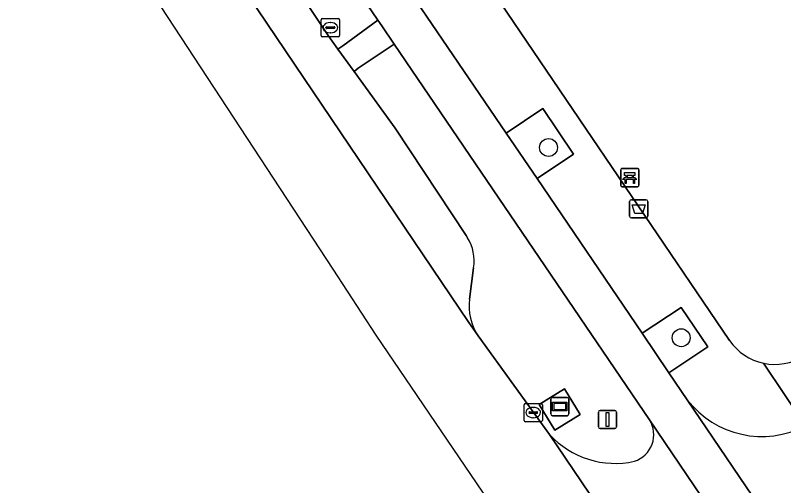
# Model space of a CAD drawing. Extents: x 160030 to 160839, y 385325 to 386450.
# Drawn here: x 160041.32 to 160083.32, y 386058.77 to 386084.47 of the extents above; entities that cross this region are included whole.
import ezdxf

# ---------------------------------------------------------------- set-up
doc = ezdxf.new("R2010")
doc.units = 0
for name, color, linetype in [('IMGEO_Afvalbak', 7, 'Continuous'), ('IMGEO_Bank', 7, 'Continuous'), ('IMGEO_Berm_groen', 7, 'Continuous'), ('IMGEO_Boom', 7, 'Continuous'), ('IMGEO_Erf', 7, 'Continuous'), ('IMGEO_Fietspad_gesloten', 7, 'Continuous'), ('IMGEO_Groenvoorziening', 7, 'Continuous'), ('IMGEO_Kolk', 7, 'Continuous'), ('IMGEO_Lichtmast', 7, 'Continuous'), ('IMGEO_Parkeervlak_open', 7, 'Continuous'), ('IMGEO_Reclamebord', 7, 'Continuous'), ('IMGEO_Rijbaan_lokaal_gesloten', 7, 'Continuous'), ('IMGEO_Rijbaan_lokaal_open', 7, 'Continuous'), ('IMGEO_Terreindeel_open', 7, 'Continuous'), ('IMGEO_Voetpad_open', 7, 'Continuous')]:
    doc.layers.add(name, color=color, linetype=linetype)

msp = doc.modelspace()

# ---------------------------------------------------------------- linework, layer by layer
at = {"layer": 'IMGEO_Afvalbak'}
for p, q in [((160074.901, 386073.493), (160074.901, 386074.293)), ((160074.901, 386074.293), (160074.901, 386073.493)), ((160075.001, 386074.393), (160075.791, 386074.393)), ((160075.791, 386074.393), (160075.001, 386074.393)), ((160075.891, 386074.293), (160075.891, 386073.493)), ((160075.891, 386073.493), (160075.891, 386074.293)), ((160075.791, 386073.393), (160075.001, 386073.393)), ((160075.001, 386073.393), (160075.791, 386073.393))]:
    msp.add_line(p, q, dxfattribs=at)
msp.add_lwpolyline([(160075.044, 386074.107), (160075.748, 386074.107), (160075.599, 386073.637), (160075.193, 386073.637), (160075.044, 386074.107)], dxfattribs=at)
for centre, start, end in [((160075.001, 386074.293), 90, 180), ((160075.001, 386074.293), 90, 180), ((160075.791, 386074.293), 0, 90), ((160075.791, 386074.293), 360, 90), ((160075.001, 386073.493), 180, 270), ((160075.001, 386073.493), 180, 270), ((160075.791, 386073.493), 270, 0), ((160075.791, 386073.493), 270, 0)]:
    msp.add_arc(centre, 0.1, start, end, dxfattribs=at)
at = {"layer": 'IMGEO_Bank'}
for p, q in [((160074.412, 386075.177), (160074.412, 386076.018)), ((160074.412, 386076.018), (160074.412, 386075.177)), ((160074.487, 386076.102), (160075.328, 386076.102)), ((160075.328, 386076.102), (160074.487, 386076.102)), ((160075.412, 386076.027), (160075.412, 386075.186)), ((160075.412, 386075.186), (160075.412, 386076.027)), ((160075.109, 386075.5), (160074.716, 386075.5)), ((160074.721, 386075.608), (160074.721, 386075.714)), ((160074.765, 386075.714), (160074.765, 386075.608)), ((160075.053, 386075.72), (160074.771, 386075.72)), ((160074.771, 386075.602), (160075.053, 386075.602)), ((160075.059, 386075.608), (160075.059, 386075.714)), ((160075.103, 386075.714), (160075.103, 386075.608)), ((160075.337, 386075.102), (160074.496, 386075.102)), ((160074.496, 386075.102), (160075.337, 386075.102))]:
    msp.add_line(p, q, dxfattribs=at)
for points in [[(160074.715, 386075.72), (160074.629, 386075.72), (160074.629, 386075.881), (160075.192, 386075.881), (160075.192, 386075.72), (160075.109, 386075.72)], [(160074.659, 386075.5), (160074.517, 386075.5), (160074.629, 386075.602), (160074.715, 386075.602)], [(160074.709, 386075.493), (160074.709, 386075.286), (160074.666, 386075.286), (160074.666, 386075.493)], [(160075.109, 386075.602), (160075.192, 386075.602), (160075.304, 386075.5), (160075.165, 386075.5)], [(160075.159, 386075.493), (160075.159, 386075.286), (160075.115, 386075.286), (160075.115, 386075.493)]]:
    msp.add_lwpolyline(points, dxfattribs=at)
for centre, radius, start, end in [((160074.49, 386076.024), 0.0779, 92.4484, 184.2845), ((160074.49, 386076.024), 0.0779, 92.4484, 184.2845), ((160075.334, 386076.024), 0.0779, 2.4484, 94.2845), ((160075.334, 386076.024), 0.0779, 2.4484, 94.2845), ((160074.659, 386075.493), 0.00671, 2.8957, 87.1043), ((160074.716, 386075.493), 0.00671, 92.8957, 177.1043), ((160074.714, 386075.713), 0.00671, 2.8957, 87.1043), ((160074.714, 386075.609), 0.00671, 272.8957, 357.1043), ((160074.771, 386075.713), 0.00671, 92.8957, 177.1043), ((160074.771, 386075.609), 0.00671, 182.8957, 267.1043), ((160075.053, 386075.713), 0.00671, 2.8957, 87.1043), ((160075.053, 386075.609), 0.00671, 272.8957, 357.1043), ((160075.11, 386075.713), 0.00671, 92.8957, 177.1043), ((160075.11, 386075.609), 0.00671, 182.8957, 267.1043), ((160075.108, 386075.493), 0.00671, 2.8957, 87.1043), ((160075.165, 386075.493), 0.00671, 92.8957, 177.1043), ((160074.49, 386075.18), 0.0779, 182.4484, 274.2845), ((160074.49, 386075.18), 0.0779, 182.4484, 274.2845), ((160075.334, 386075.18), 0.0779, 272.4484, 4.2845), ((160075.334, 386075.18), 0.0779, 272.4484, 4.2845)]:
    msp.add_arc(centre, radius, start, end, dxfattribs=at)
at = {"layer": 'IMGEO_Berm_groen'}
for points in [[(160050.574, 386094.987), (160053.238, 386091.168), (160058.417, 386083.371), (160058.957, 386082.621), (160059.215, 386082.807), (160061.141, 386084.196), (160049.131, 386101.863)], [(160062.027, 386082.894), (160060.069, 386081.572), (160059.835, 386081.404), (160062.075, 386078.297), (160065.964, 386072.429), (160066.044, 386072.308)], [(160075.985, 386062.362), (160062.027, 386082.894)], [(160066.373, 386070.669), (160066.142, 386068.962)], [(160066.623, 386066.952), (160070.529, 386061.557)]]:
    msp.add_lwpolyline(points, dxfattribs=at)
msp.add_lwpolyline([(160071.333, 386064.05), (160072.19, 386062.644), (160070.805, 386061.8), (160069.948, 386063.206)], close=True, dxfattribs=at)
for centre, radius, start, end in [((160064.011, 386071.047), 2.392, 350.8981, 31.8024), ((160069.072, 386068.601), 2.953, 172.9715, 213.9444), ((160074.697, 386061.548), 1.524, 287.9328, 32.2921), ((160074.103, 386064.819), 4.839, 222.3838, 282.6845)]:
    msp.add_arc(centre, radius, start, end, dxfattribs=at)
at = {"layer": 'IMGEO_Boom'}
for centre in [(160070.468, 386077.242), (160077.721, 386066.847)]:
    msp.add_circle(centre, 0.489, dxfattribs=at)
at = {"layer": 'IMGEO_Erf'}
msp.add_lwpolyline([(160061.775, 386094.12), (160080.37, 386066.697)], dxfattribs=at)
for centre, radius, start, end in [((160082.84, 386068.376), 2.987, 214.2119, 258.0804), ((160082.835, 386068.375), 2.984, 258.1609, 302.0722)]:
    msp.add_arc(centre, radius, start, end, dxfattribs=at)
at = {"layer": 'IMGEO_Fietspad_gesloten'}
for points in [[(160105.869, 386022.573), (160104.519, 386024.566), (160099.287, 386032.274), (160097.57, 386034.788), (160092.471, 386042.253), (160090.773, 386044.738), (160085.878, 386051.905), (160078.052, 386063.462), (160077.051, 386064.935), (160075.583, 386067.097), (160069.843, 386075.548), (160068.155, 386078.032), (160049.286, 386105.742)], [(160047.044, 386104.884), (160049.131, 386101.863), (160061.141, 386084.196), (160061.352, 386083.886), (160062.027, 386082.894), (160075.985, 386062.362), (160082.886, 386052.153), (160098.913, 386028.61), (160098.973, 386028.522), (160099.648, 386027.53), (160113.486, 386007.198), (160118.645, 385999.609), (160136.295, 385973.586), (160136.648, 385973.065), (160137.081, 385972.428), (160137.322, 385972.072), (160141.694, 385965.572)]]:
    msp.add_lwpolyline(points, dxfattribs=at)
at = {"layer": 'IMGEO_Groenvoorziening'}
for points in [[(160070.151, 386079.37), (160068.155, 386078.032), (160069.843, 386075.548), (160071.831, 386076.888)], [(160077.723, 386068.502), (160075.583, 386067.097), (160077.051, 386064.935), (160079.175, 386066.35)]]:
    msp.add_lwpolyline(points, close=True, dxfattribs=at)
at = {"layer": 'IMGEO_Kolk'}
for p, q in [((160058.116, 386084.296), (160058.968, 386084.296)), ((160058.041, 386083.37), (160058.041, 386084.222)), ((160058.343, 386083.839), (160058.741, 386083.839)), ((160058.529, 386084.076), (160058.554, 386084.076)), ((160059.042, 386084.222), (160059.042, 386083.37)), ((160058.3, 386083.79), (160058.3, 386083.802)), ((160058.738, 386083.753), (160058.34, 386083.753)), ((160058.552, 386083.516), (160058.527, 386083.516)), ((160058.784, 386083.802), (160058.784, 386083.79)), ((160058.968, 386083.296), (160058.116, 386083.296)), ((160069.206, 386063.259), (160070.058, 386063.259)), ((160069.131, 386062.333), (160069.131, 386063.185)), ((160069.619, 386063.039), (160069.644, 386063.039)), ((160070.132, 386063.185), (160070.132, 386062.333)), ((160069.39, 386062.753), (160069.39, 386062.765)), ((160069.828, 386062.716), (160069.43, 386062.716)), ((160069.433, 386062.802), (160069.831, 386062.802)), ((160069.642, 386062.479), (160069.617, 386062.479)), ((160069.874, 386062.765), (160069.874, 386062.753)), ((160070.058, 386062.259), (160069.206, 386062.259))]:
    msp.add_line(p, q, dxfattribs=at)
for points in [[(160058.116, 386084.296), (160058.968, 386084.296)], [(160058.041, 386083.37), (160058.041, 386084.222)], [(160059.042, 386084.222), (160059.042, 386083.37)], [(160058.968, 386083.296), (160058.116, 386083.296)], [(160069.206, 386063.259), (160070.058, 386063.259)], [(160069.131, 386062.333), (160069.131, 386063.185)], [(160070.132, 386063.185), (160070.132, 386062.333)], [(160070.058, 386062.259), (160069.206, 386062.259)]]:
    msp.add_lwpolyline(points, dxfattribs=at)
for centre, radius, start, end in [((160058.118, 386084.22), 0.0765, 91.552, 178.448), ((160058.118, 386084.22), 0.0765, 91.552, 178.448), ((160058.966, 386084.22), 0.0765, 1.552, 88.448), ((160058.966, 386084.22), 0.0765, 1.552, 88.448), ((160058.34, 386083.799), 0.0403, 85.8775, 175.7526), ((160058.745, 386083.801), 0.0386, 1.7309, 96.639), ((160058.337, 386083.789), 0.0366, 178.938, 274.7102), ((160058.741, 386083.796), 0.043, 264.8664, 352.4533), ((160058.118, 386083.372), 0.0765, 181.552, 268.448), ((160058.118, 386083.372), 0.0765, 181.552, 268.448), ((160058.966, 386083.372), 0.0765, 271.552, 358.448), ((160058.966, 386083.372), 0.0765, 271.552, 358.448), ((160069.208, 386063.183), 0.0765, 91.552, 178.448), ((160069.208, 386063.183), 0.0765, 91.552, 178.448), ((160070.056, 386063.183), 0.0765, 1.552, 88.448), ((160070.056, 386063.183), 0.0765, 1.552, 88.448), ((160069.43, 386062.762), 0.0403, 85.8775, 175.7526), ((160069.427, 386062.752), 0.0366, 178.938, 274.7102), ((160069.831, 386062.759), 0.043, 264.8664, 352.4533), ((160069.835, 386062.764), 0.0386, 1.7309, 96.639), ((160069.208, 386062.335), 0.0765, 181.552, 268.448), ((160069.208, 386062.335), 0.0765, 181.552, 268.448), ((160070.056, 386062.335), 0.0765, 271.552, 358.448), ((160070.056, 386062.335), 0.0765, 271.552, 358.448)]:
    msp.add_arc(centre, radius, start, end, dxfattribs=at)
for centre, major_axis, ratio, start_param, end_param in [((160058.528, 386083.796), (-0.387, 0.002), 0.722429, 4.712389, 7.853982), ((160058.553, 386083.796), (-0.39, 0.002), 0.717154, 1.570796, 4.712389), ((160069.618, 386062.759), (-0.387, 0.002), 0.722429, 4.712389, 7.853982), ((160069.643, 386062.759), (-0.39, 0.002), 0.717154, 1.570796, 4.712389)]:
    msp.add_ellipse(centre, major_axis=major_axis, ratio=ratio, start_param=start_param, end_param=end_param, dxfattribs=at)
at = {"layer": 'IMGEO_Lichtmast'}
for p, q in [((160073.295, 386062.88), (160074.085, 386062.88)), ((160074.085, 386062.88), (160073.295, 386062.88)), ((160073.195, 386061.98), (160073.195, 386062.78)), ((160073.195, 386062.78), (160073.195, 386061.98)), ((160074.185, 386062.78), (160074.185, 386061.98)), ((160074.185, 386061.98), (160074.185, 386062.78)), ((160074.085, 386061.88), (160073.295, 386061.88)), ((160073.295, 386061.88), (160074.085, 386061.88))]:
    msp.add_line(p, q, dxfattribs=at)
msp.add_lwpolyline([(160073.615, 386062.755), (160073.765, 386062.755), (160073.765, 386062.005), (160073.615, 386062.005), (160073.615, 386062.755)], dxfattribs=at)
for centre, start, end in [((160073.295, 386062.78), 90, 180), ((160073.295, 386062.78), 90, 180), ((160074.085, 386062.78), 0, 90), ((160074.085, 386062.78), 360, 90), ((160073.295, 386061.98), 180, 270), ((160073.295, 386061.98), 180, 270), ((160074.085, 386061.98), 270, 0), ((160074.085, 386061.98), 270, 0)]:
    msp.add_arc(centre, 0.1, start, end, dxfattribs=at)
at = {"layer": 'IMGEO_Parkeervlak_open'}
for points in [[(160046.492, 386096.699), (160053.054, 386087.022), (160066.116, 386067.689), (160066.623, 386066.952)], [(160066.044, 386072.308), (160065.964, 386072.429), (160062.075, 386078.297), (160059.835, 386081.404), (160058.957, 386082.621), (160058.417, 386083.371), (160053.238, 386091.168), (160050.574, 386094.987)], [(160066.142, 386068.962), (160066.373, 386070.669)]]:
    msp.add_lwpolyline(points, dxfattribs=at)
for centre, radius, start, end in [((160064.011, 386071.047), 2.392, 350.8981, 31.8024), ((160069.072, 386068.601), 2.953, 172.9715, 213.9444)]:
    msp.add_arc(centre, radius, start, end, dxfattribs=at)
at = {"layer": 'IMGEO_Reclamebord'}
for p, q in [((160070.588, 386062.686), (160070.588, 386063.486)), ((160070.588, 386063.486), (160070.588, 386062.686)), ((160070.688, 386063.586), (160071.478, 386063.586)), ((160071.478, 386063.586), (160070.688, 386063.586)), ((160071.578, 386063.486), (160071.578, 386062.686)), ((160071.578, 386062.686), (160071.578, 386063.486)), ((160071.478, 386062.586), (160070.688, 386062.586)), ((160070.688, 386062.586), (160071.478, 386062.586))]:
    msp.add_line(p, q, dxfattribs=at)
for points in [[(160070.689, 386063.318), (160071.477, 386063.318), (160071.477, 386062.854), (160070.689, 386062.854), (160070.689, 386063.318)], [(160070.754, 386063.253), (160070.754, 386062.919), (160071.412, 386062.919), (160071.412, 386063.253), (160070.754, 386063.253)]]:
    msp.add_lwpolyline(points, dxfattribs=at)
for centre, start, end in [((160070.688, 386063.486), 90, 180), ((160070.688, 386063.486), 90, 180), ((160071.478, 386063.486), 0, 90), ((160071.478, 386063.486), 360, 90), ((160070.688, 386062.686), 180, 270), ((160070.688, 386062.686), 180, 270), ((160071.478, 386062.686), 270, 0), ((160071.478, 386062.686), 270, 0)]:
    msp.add_arc(centre, 0.1, start, end, dxfattribs=at)
at = {"layer": 'IMGEO_Rijbaan_lokaal_gesloten'}
msp.add_lwpolyline([(160106.939, 386007.869), (160103.17, 386013.216), (160103.033, 386013.417), (160088.635, 386034.523), (160083.756, 386041.739), (160081.392, 386045.467), (160080.555, 386046.718), (160070.529, 386061.557), (160066.623, 386066.952), (160066.116, 386067.689), (160053.054, 386087.022), (160046.492, 386096.699), (160046.121, 386097.394), (160044.767, 386099.437), (160043.588, 386098.624), (160041.319, 386097.06), (160058.679, 386070.587), (160061.035, 386066.994), (160072.038, 386050.801), (160160.544, 385920.543)], dxfattribs=at)
at = {"layer": 'IMGEO_Rijbaan_lokaal_open'}
for points in [[(160078.052, 386063.462), (160085.878, 386051.905)], [(160082.886, 386052.153), (160075.985, 386062.362)], [(160070.529, 386061.557), (160080.555, 386046.718)]]:
    msp.add_lwpolyline(points, dxfattribs=at)
for centre, radius, start, end in [((160082.131, 386066.592), 5.141, 217.4973, 297.7358), ((160074.697, 386061.548), 1.524, 287.9328, 32.2921), ((160074.103, 386064.819), 4.839, 222.3838, 282.6845)]:
    msp.add_arc(centre, radius, start, end, dxfattribs=at)
at = {"layer": 'IMGEO_Terreindeel_open'}
msp.add_lwpolyline([(160070.805, 386061.8), (160072.19, 386062.644), (160071.333, 386064.05), (160069.948, 386063.206)], close=True, dxfattribs=at)
at = {"layer": 'IMGEO_Voetpad_open'}
for points in [[(160049.286, 386105.742), (160068.155, 386078.032), (160070.151, 386079.37), (160071.831, 386076.888), (160069.843, 386075.548), (160075.583, 386067.097), (160077.723, 386068.502), (160079.175, 386066.35), (160077.051, 386064.935), (160078.052, 386063.462)], [(160080.37, 386066.697), (160061.775, 386094.12)], [(160084.524, 386062.041), (160082.223, 386065.454)], [(160082.223, 386065.454), (160084.524, 386062.041), (160089.637, 386065.068)]]:
    msp.add_lwpolyline(points, dxfattribs=at)
msp.add_lwpolyline([(160062.027, 386082.894), (160061.352, 386083.886), (160061.141, 386084.196), (160059.215, 386082.807), (160058.957, 386082.621), (160059.835, 386081.404), (160060.069, 386081.572)], close=True, dxfattribs=at)
for centre, radius, start, end in [((160082.84, 386068.376), 2.987, 214.2119, 258.0804), ((160082.835, 386068.375), 2.984, 258.1609, 302.0722), ((160082.131, 386066.592), 5.141, 217.4973, 297.7358)]:
    msp.add_arc(centre, radius, start, end, dxfattribs=at)

doc.saveas('drawing.dxf')
